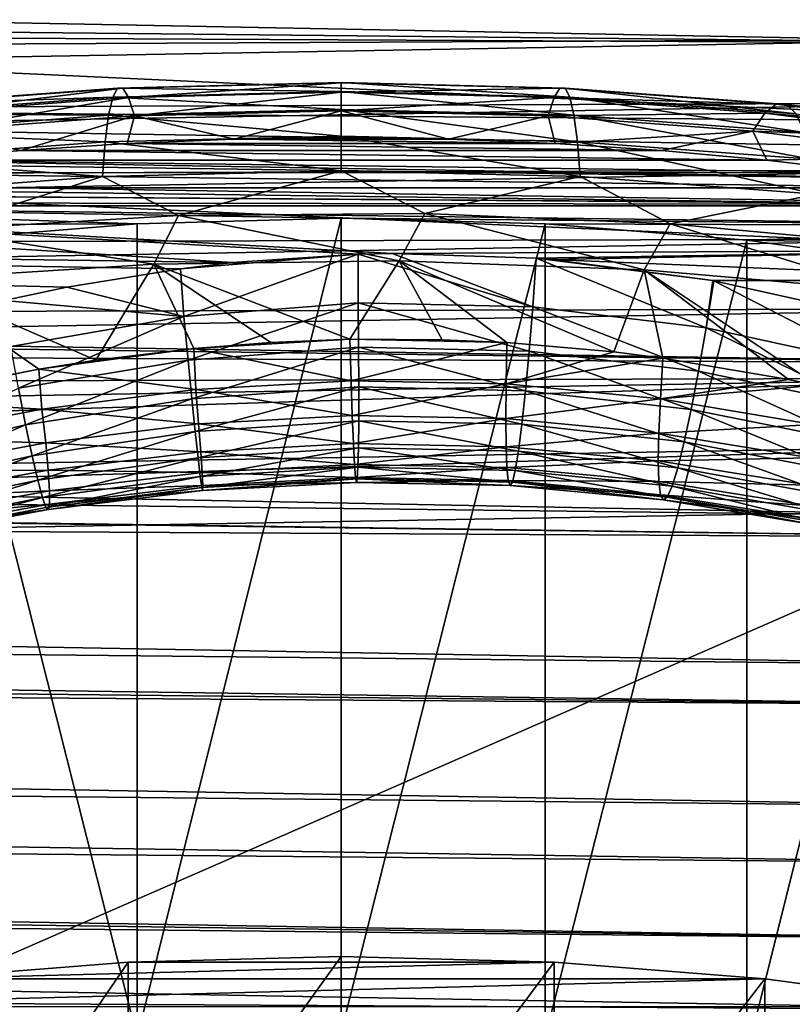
# Model space of a CAD drawing. Header units: metres. Extents: x -109 to 109, y -78 to 121.
# Tile 1026 of 1056: x 74.58 to 79.19, y -2.52 to 3.34. Entities that reach past the tile are written whole.
import ezdxf

# ---------------------------------------------------------------- set-up
doc = ezdxf.new("R2010")
doc.units = ezdxf.units.M
doc.layers.add('solid_508554_SW0001', color=7, linetype='CONTINUOUS')

msp = doc.modelspace()

# ---------------------------------------------------------------- linework, layer by layer
at = {"layer": 'solid_508554_SW0001'}
for points in [[(63.469975, 6.192746, -30.122536), (80.387276, 6.654893, -29.697725), (81.14859, -11.530108, -20.201883)], [(63.329746, 6.03775, -30.047371), (63.469975, 6.192746, -30.122536), (81.14859, -11.530108, -20.201883)], [(61.996216, 4.658984, -29.382126), (63.329746, 6.03775, -30.047371), (81.14859, -11.530108, -20.201883)], [(61.628754, 4.306551, -29.213125), (61.996216, 4.658984, -29.382126), (81.14859, -11.530108, -20.201883)], [(12.395479, 4.515645, 25.014395), (80.901741, 3.202991, 23.141869), (80.906685, 3.483892, 23.162571)], [(12.395479, 4.515645, 25.014395), (13.521557, 3.909743, 24.928942), (80.901741, 3.202991, 23.141869)], [(60.411095, 3.212779, -28.691673), (61.628754, 4.306551, -29.213125), (81.14859, -11.530108, -20.201883)], [(13.521557, 3.909743, 24.928942), (14.23641, 3.519704, 24.855671), (80.901741, 3.202991, 23.141869)], [(59.872551, 3.709154, 20.512436), (80.818001, 3.380686, 19.945433), (80.805305, 2.736398, 19.84819)], [(59.877983, 2.905218, 20.380991), (59.872551, 3.709154, 20.512436), (80.805305, 2.736398, 19.84819)], [(52.978943, 3.416286, -23.164627), (52.992603, 3.098136, -23.432571), (80.535995, 3.581352, -22.597916)], [(52.992603, 3.098136, -23.432571), (80.548859, 3.228998, -22.819775), (80.535995, 3.581352, -22.597916)], [(14.23641, 3.519704, 24.855671), (80.886078, 2.383846, 23.036097), (80.901741, 3.202991, 23.141869)], [(14.23641, 3.519704, 24.855671), (14.626831, 3.304792, 24.809086), (80.886078, 2.383846, 23.036097)], [(14.626831, 3.304792, 24.809086), (80.883171, 2.241869, 23.01078), (80.886078, 2.383846, 23.036097)], [(14.626831, 3.304792, 24.809086), (15.691284, 2.712717, 24.657368), (80.883171, 2.241869, 23.01078)], [(52.992603, 3.098136, -23.432571), (53.005444, 2.745932, -23.653902), (80.548859, 3.228998, -22.819775)], [(53.005444, 2.745932, -23.653902), (80.560661, 2.849273, -22.990683), (80.548859, 3.228998, -22.819775)], [(59.783779, 2.689857, -28.444147), (60.411095, 3.212779, -28.691673), (81.14859, -11.530108, -20.201883)], [(73.8452, 2.838516, 13.77251), (75.166176, 2.93649, 13.942206), (73.908005, 2.840128, 13.406959)], [(75.137634, 2.882375, 14.308039), (75.166176, 2.93649, 13.942206), (73.8452, 2.838516, 13.77251)], [(75.166176, 2.93649, 13.942206), (75.197731, 2.935784, 13.572639), (73.908005, 2.840128, 13.406959)], [(73.908005, 2.840128, 13.406959), (75.197731, 2.935784, 13.572639), (73.975441, 2.787106, 13.046103)], [(75.197731, 2.935784, 13.572639), (75.231613, 2.880274, 13.207474), (73.975441, 2.787106, 13.046103)], [(75.137634, 2.882375, 14.308039), (76.5, 2.915839, 14.366), (75.166176, 2.93649, 13.942206)], [(75.166176, 2.93649, 13.942206), (76.5, 2.969253, 13.998954), (75.197731, 2.935784, 13.572639)], [(76.5, 2.915839, 14.366), (76.5, 2.969253, 13.998954), (75.166176, 2.93649, 13.942206)], [(76.5, 2.969253, 13.998954), (76.5, 2.967772, 13.628045), (75.197731, 2.935784, 13.572639)], [(75.197731, 2.935784, 13.572639), (76.5, 2.967772, 13.628045), (75.231613, 2.880274, 13.207474)], [(76.5, 2.967772, 13.628045), (76.5, 2.911429, 13.261436), (75.231613, 2.880274, 13.207474)], [(76.5, 2.969253, 13.998954), (77.833824, 2.93649, 13.942206), (76.5, 2.967772, 13.628045)], [(77.862366, 2.882375, 14.308039), (77.833824, 2.93649, 13.942206), (76.5, 2.969253, 13.998954)], [(76.5, 2.915839, 14.366), (77.862366, 2.882375, 14.308039), (76.5, 2.969253, 13.998954)], [(76.5, 2.967772, 13.628045), (77.802269, 2.935784, 13.572639), (76.5, 2.911429, 13.261436)], [(77.833824, 2.93649, 13.942206), (77.802269, 2.935784, 13.572639), (76.5, 2.967772, 13.628045)], [(77.802269, 2.935784, 13.572639), (77.768387, 2.880274, 13.207474), (76.5, 2.911429, 13.261436)], [(77.802269, 2.935784, 13.572639), (79.091995, 2.840128, 13.406959), (77.768387, 2.880274, 13.207474)], [(77.833824, 2.93649, 13.942206), (79.1548, 2.838516, 13.77251), (77.802269, 2.935784, 13.572639)], [(79.1548, 2.838516, 13.77251), (79.091995, 2.840128, 13.406959), (77.802269, 2.935784, 13.572639)], [(79.211609, 2.782304, 14.134711), (79.1548, 2.838516, 13.77251), (77.833824, 2.93649, 13.942206)], [(77.862366, 2.882375, 14.308039), (79.211609, 2.782304, 14.134711), (77.833824, 2.93649, 13.942206)], [(59.877983, 2.905218, 20.380991), (76.600037, 1.946324, 19.732742), (75.849457, 1.896227, 19.731831)], [(59.881187, 2.123087, 20.156063), (59.877983, 2.905218, 20.380991), (75.849457, 1.896227, 19.731831)], [(59.877983, 2.905218, 20.380991), (76.804085, 1.950346, 19.729652), (76.600037, 1.946324, 19.732742)], [(59.877983, 2.905218, 20.380991), (80.787994, 1.972385, 19.649618), (76.804085, 1.950346, 19.729652)], [(59.877983, 2.905218, 20.380991), (80.801842, 2.574359, 19.813816), (80.787994, 1.972385, 19.649618)], [(59.877983, 2.905218, 20.380991), (80.805305, 2.736398, 19.84819), (80.801842, 2.574359, 19.813816)], [(73.788391, 2.782304, 14.134711), (75.137634, 2.882375, 14.308039), (73.8452, 2.838516, 13.77251)], [(75.112747, 2.774631, 14.662083), (75.137634, 2.882375, 14.308039), (73.788391, 2.782304, 14.134711)], [(73.975441, 2.787106, 13.046103), (75.231613, 2.880274, 13.207474), (74.046021, 2.680617, 12.697886)], [(75.231613, 2.880274, 13.207474), (75.267075, 2.77118, 12.854745), (74.046021, 2.680617, 12.697886)], [(75.112747, 2.774631, 14.662083), (76.5, 2.808707, 14.721104), (75.137634, 2.882375, 14.308039)], [(76.5, 2.808707, 14.721104), (76.5, 2.915839, 14.366), (75.137634, 2.882375, 14.308039)], [(75.231613, 2.880274, 13.207474), (76.5, 2.911429, 13.261436), (75.267075, 2.77118, 12.854745)], [(76.5, 2.911429, 13.261436), (76.5, 2.801465, 12.9072), (75.267075, 2.77118, 12.854745)], [(77.887253, 2.774631, 14.662083), (77.862366, 2.882375, 14.308039), (76.5, 2.915839, 14.366)], [(76.5, 2.808707, 14.721104), (77.887253, 2.774631, 14.662083), (76.5, 2.915839, 14.366)], [(76.5, 2.911429, 13.261436), (77.768387, 2.880274, 13.207474), (76.5, 2.801465, 12.9072)], [(77.768387, 2.880274, 13.207474), (77.732925, 2.77118, 12.854745), (76.5, 2.801465, 12.9072)], [(77.768387, 2.880274, 13.207474), (79.024559, 2.787106, 13.046103), (77.732925, 2.77118, 12.854745)], [(79.091995, 2.840128, 13.406959), (79.024559, 2.787106, 13.046103), (77.768387, 2.880274, 13.207474)], [(79.261154, 2.672732, 14.485589), (79.211609, 2.782304, 14.134711), (77.862366, 2.882375, 14.308039)], [(77.887253, 2.774631, 14.662083), (79.261154, 2.672732, 14.485589), (77.862366, 2.882375, 14.308039)], [(53.005444, 2.745932, -23.653902), (53.017223, 2.366451, -23.82436), (80.560661, 2.849273, -22.990683)], [(53.017223, 2.366451, -23.82436), (80.571167, 2.4495, -23.107344), (80.560661, 2.849273, -22.990683)], [(79.091995, 2.840128, 13.406959), (80.356758, 2.681724, 13.132595), (79.024559, 2.787106, 13.046103)], [(80.450218, 2.676274, 13.491499), (80.356758, 2.681724, 13.132595), (79.091995, 2.840128, 13.406959)], [(79.1548, 2.838516, 13.77251), (80.450218, 2.676274, 13.491499), (79.091995, 2.840128, 13.406959)], [(80.534737, 2.616591, 13.847687), (80.450218, 2.676274, 13.491499), (79.1548, 2.838516, 13.77251)], [(79.211609, 2.782304, 14.134711), (80.534737, 2.616591, 13.847687), (79.1548, 2.838516, 13.77251)], [(73.738846, 2.672732, 14.485589), (75.112747, 2.774631, 14.662083), (73.788391, 2.782304, 14.134711)], [(75.092049, 2.615629, 14.996547), (75.112747, 2.774631, 14.662083), (73.738846, 2.672732, 14.485589)], [(74.046021, 2.680617, 12.697886), (75.267075, 2.77118, 12.854745), (74.590149, 2.565332, 12.443286)], [(75.267075, 2.77118, 12.854745), (75.223755, 2.60704, 12.515525), (74.590149, 2.565332, 12.443286)], [(75.092049, 2.615629, 14.996547), (76.5, 2.650213, 15.056448), (75.112747, 2.774631, 14.662083)], [(76.5, 2.650213, 15.056448), (76.5, 2.808707, 14.721104), (75.112747, 2.774631, 14.662083)], [(75.267075, 2.77118, 12.854745), (75.86087, 2.632113, 12.558953), (75.223755, 2.60704, 12.515525)], [(75.267075, 2.77118, 12.854745), (76.5, 2.801465, 12.9072), (75.86087, 2.632113, 12.558953)], [(76.5, 2.801465, 12.9072), (76.499741, 2.640483, 12.573451), (75.86087, 2.632113, 12.558953)], [(76.5, 2.801465, 12.9072), (77.138611, 2.632127, 12.558977), (76.499741, 2.640483, 12.573451)], [(77.907951, 2.615629, 14.996547), (77.887253, 2.774631, 14.662083), (76.5, 2.808707, 14.721104)], [(76.5, 2.650213, 15.056448), (77.907951, 2.615629, 14.996547), (76.5, 2.808707, 14.721104)], [(76.5, 2.801465, 12.9072), (77.732925, 2.77118, 12.854745), (77.138611, 2.632127, 12.558977)], [(77.732925, 2.77118, 12.854745), (77.775726, 2.607067, 12.515573), (77.138611, 2.632127, 12.558977)], [(79.024559, 2.787106, 13.046103), (78.953979, 2.680617, 12.697886), (77.732925, 2.77118, 12.854745)], [(77.732925, 2.77118, 12.854745), (78.953979, 2.680617, 12.697886), (77.775726, 2.607067, 12.515573)], [(79.302353, 2.51221, 14.817419), (79.261154, 2.672732, 14.485589), (77.887253, 2.774631, 14.662083)], [(77.907951, 2.615629, 14.996547), (79.302353, 2.51221, 14.817419), (77.887253, 2.774631, 14.662083)], [(79.024559, 2.787106, 13.046103), (80.256416, 2.632824, 12.778877), (78.953979, 2.680617, 12.697886)], [(80.356758, 2.681724, 13.132595), (80.256416, 2.632824, 12.778877), (79.024559, 2.787106, 13.046103)], [(15.691284, 2.712717, 24.657368), (16.373482, 2.328319, 24.540005), (80.883171, 2.241869, 23.01078)], [(58.722435, 1.861496, -28.054703), (59.783779, 2.689857, -28.444147), (81.14859, -11.530108, -20.201883)], [(73.697647, 2.51221, 14.817419), (75.092049, 2.615629, 14.996547), (73.738846, 2.672732, 14.485589)], [(74.046021, 2.680617, 12.697886), (74.590149, 2.565332, 12.443286), (73.961777, 2.507105, 12.342434)], [(76.5, 2.443848, 15.364652), (76.5, 2.650213, 15.056448), (75.092049, 2.615629, 14.996547)], [(75.86087, 2.632113, 12.558953), (76.499741, 2.640483, 12.573451), (77.138611, 2.632127, 12.558977)], [(77.924004, 2.40887, 15.304068), (77.907951, 2.615629, 14.996547), (76.5, 2.650213, 15.056448)], [(76.5, 2.443848, 15.364652), (77.924004, 2.40887, 15.304068), (76.5, 2.650213, 15.056448)], [(78.953979, 2.680617, 12.697886), (78.40934, 2.565373, 12.443357), (77.775726, 2.607067, 12.515573)], [(78.953979, 2.680617, 12.697886), (79.037712, 2.50716, 12.342528), (78.40934, 2.565373, 12.443357)], [(78.953979, 2.680617, 12.697886), (80.151405, 2.530648, 12.438131), (79.037712, 2.50716, 12.342528)], [(80.256416, 2.632824, 12.778877), (80.151405, 2.530648, 12.438131), (78.953979, 2.680617, 12.697886)], [(75.075996, 2.40887, 15.304068), (75.092049, 2.615629, 14.996547), (73.697647, 2.51221, 14.817419)], [(74.590149, 2.565332, 12.443286), (75.223755, 2.60704, 12.515525), (78.40934, 2.565373, 12.443357)], [(75.075996, 2.40887, 15.304068), (76.5, 2.443848, 15.364652), (75.092049, 2.615629, 14.996547)], [(75.223755, 2.60704, 12.515525), (75.86087, 2.632113, 12.558953), (77.775726, 2.607067, 12.515573)], [(75.223755, 2.60704, 12.515525), (77.775726, 2.607067, 12.515573), (78.40934, 2.565373, 12.443357)], [(75.86087, 2.632113, 12.558953), (77.138611, 2.632127, 12.558977), (77.775726, 2.607067, 12.515573)], [(79.33429, 2.304272, 15.122898), (79.302353, 2.51221, 14.817419), (77.907951, 2.615629, 14.996547)], [(77.924004, 2.40887, 15.304068), (79.33429, 2.304272, 15.122898), (77.907951, 2.615629, 14.996547)], [(73.961777, 2.507105, 12.342434), (74.590149, 2.565332, 12.443286), (79.037712, 2.50716, 12.342528)], [(74.590149, 2.565332, 12.443286), (78.40934, 2.565373, 12.443357), (79.037712, 2.50716, 12.342528)], [(80.151405, 2.530648, 12.438131), (79.659119, 2.432588, 12.213367), (79.037712, 2.50716, 12.342528)], [(73.34037, 2.43252, 12.213248), (73.961777, 2.507105, 12.342434), (79.659119, 2.432588, 12.213367)], [(73.66571, 2.304272, 15.122898), (75.075996, 2.40887, 15.304068), (73.697647, 2.51221, 14.817419)], [(73.961777, 2.507105, 12.342434), (79.037712, 2.50716, 12.342528), (79.659119, 2.432588, 12.213367)], [(53.017223, 2.366451, -23.82436), (53.027718, 1.966998, -23.940666), (80.571167, 2.4495, -23.107344)], [(53.027718, 1.966998, -23.940666), (80.580185, 2.037385, -23.167511), (80.571167, 2.4495, -23.107344)], [(72.727646, 2.341783, 12.056087), (73.34037, 2.43252, 12.213248), (80.271851, 2.341864, 12.056228)], [(73.34037, 2.43252, 12.213248), (79.659119, 2.432588, 12.213367), (80.271851, 2.341864, 12.056228)], [(73.66571, 2.304272, 15.122898), (74.071785, 2.09277, 15.463328), (75.075996, 2.40887, 15.304068)], [(75.075996, 2.40887, 15.304068), (74.071785, 2.09277, 15.463328), (75.529671, 2.178059, 15.611053)], [(75.075996, 2.40887, 15.304068), (75.529671, 2.178059, 15.611053), (76.5, 2.443848, 15.364652)], [(76.5, 2.443848, 15.364652), (75.529671, 2.178059, 15.611053), (76.997307, 2.18993, 15.631614)], [(76.5, 2.443848, 15.364652), (76.997307, 2.18993, 15.631614), (77.924004, 2.40887, 15.304068)], [(77.924004, 2.40887, 15.304068), (76.997307, 2.18993, 15.631614), (78.459946, 2.128264, 15.524805)], [(77.924004, 2.40887, 15.304068), (78.459946, 2.128264, 15.524805), (79.33429, 2.304272, 15.122898)], [(16.373482, 2.328319, 24.540005), (80.862396, 1.29792, 22.78813), (80.883171, 2.241869, 23.01078)], [(16.373482, 2.328319, 24.540005), (16.694025, 2.146391, 24.47912), (80.862396, 1.29792, 22.78813)], [(72.125267, 2.235143, 11.871381), (72.727646, 2.341783, 12.056087), (80.874245, 2.235237, 11.871544)], [(72.727646, 2.341783, 12.056087), (80.271851, 2.341864, 12.056228), (80.874245, 2.235237, 11.871544)], [(79.33429, 2.304272, 15.122898), (78.459946, 2.128264, 15.524805), (79.902878, 1.993681, 15.2917)], [(75.283638, 2.127923, 11.685671), (71.534882, 2.112891, 11.659636), (72.125267, 2.235143, 11.871381)], [(72.125267, 2.235143, 11.871381), (80.874245, 2.235237, 11.871544), (81.464638, 2.112999, 11.659822)], [(76.5, 2.160898, 11.742785), (72.125267, 2.235143, 11.871381), (81.464638, 2.112999, 11.659822)], [(76.5, 2.160898, 11.742785), (75.283638, 2.127923, 11.685671), (72.125267, 2.235143, 11.871381)], [(75.529671, 2.178059, 15.611053), (74.071785, 2.09277, 15.463328), (75.382614, 1.888097, 15.834501)], [(75.529671, 2.178059, 15.611053), (75.382614, 1.888097, 15.834501), (76.845963, 1.907326, 15.867807)], [(76.997307, 2.18993, 15.631614), (75.529671, 2.178059, 15.611053), (76.845963, 1.907326, 15.867807)], [(76.997307, 2.18993, 15.631614), (76.845963, 1.907326, 15.867807), (78.306023, 1.853678, 15.774886)], [(78.459946, 2.128264, 15.524805), (76.997307, 2.18993, 15.631614), (78.306023, 1.853678, 15.774886)], [(16.694025, 2.146391, 24.47912), (17.637363, 1.606435, 24.277493), (80.862396, 1.29792, 22.78813)], [(59.881187, 2.123087, 20.156063), (74.863983, 1.749413, 19.699667), (74.490189, 1.671132, 19.677448)], [(59.881187, 2.123087, 20.156063), (75.540657, 1.859798, 19.725658), (74.863983, 1.749413, 19.699667)], [(59.881187, 2.123087, 20.156063), (75.849457, 1.896227, 19.731831), (75.540657, 1.859798, 19.725658)], [(75.283638, 2.127923, 11.685671), (74.081543, 2.029385, 11.514997), (71.534882, 2.112891, 11.659636)], [(75.2836, -2.721822, 14.485667), (74.081543, 2.029385, 11.514997), (75.283638, 2.127923, 11.685671)], [(75.2836, -2.721822, 14.485667), (75.283638, 2.127923, 11.685671), (76.5, 2.160898, 11.742785)], [(76.5, -2.688844, 14.542786), (75.2836, -2.721822, 14.485667), (76.5, 2.160898, 11.742785)], [(77.716362, 2.127923, 11.685671), (76.5, 2.160898, 11.742785), (81.464638, 2.112999, 11.659822)], [(76.5, -2.688844, 14.542786), (76.5, 2.160898, 11.742785), (77.716362, 2.127923, 11.685671)], [(77.7164, -2.721822, 14.485667), (76.5, -2.688844, 14.542786), (77.716362, 2.127923, 11.685671)], [(78.918457, 2.029385, 11.514997), (77.716362, 2.127923, 11.685671), (81.464638, 2.112999, 11.659822)], [(77.7164, -2.721822, 14.485667), (77.716362, 2.127923, 11.685671), (78.918457, 2.029385, 11.514997)], [(78.459946, 2.128264, 15.524805), (78.306023, 1.853678, 15.774886), (79.748322, 1.727663, 15.556622)], [(79.902878, 1.993681, 15.2917), (78.459946, 2.128264, 15.524805), (79.748322, 1.727663, 15.556622)], [(78.918457, 2.029385, 11.514997), (81.464638, 2.112999, 11.659822), (82.041435, 1.975483, 11.421637)], [(74.071785, 2.09277, 15.463328), (73.930031, 1.796162, 15.675265), (75.382614, 1.888097, 15.834501)], [(53.027718, 1.966998, -23.940666), (53.036716, 1.555258, -24.00058), (80.580185, 2.037385, -23.167511)], [(53.036716, 1.555258, -24.00058), (80.587532, 1.620877, -23.170023), (80.580185, 2.037385, -23.167511)], [(75.2836, -2.721822, 14.485667), (74.08149, -2.820364, 14.314987), (74.081543, 2.029385, 11.514997)], [(77.7164, -2.721822, 14.485667), (78.918457, 2.029385, 11.514997), (78.91851, -2.820364, 14.314987)], [(80.092194, 1.866439, 11.232767), (78.918457, 2.029385, 11.514997), (82.041435, 1.975483, 11.421637)], [(78.91851, -2.820364, 14.314987), (78.918457, 2.029385, 11.514997), (80.092194, 1.866439, 11.232767)], [(76.600037, 1.946324, 19.732742), (75.540657, 1.859798, 19.725658), (75.849457, 1.896227, 19.731831)], [(75.561905, 1.575805, 19.598679), (75.540657, 1.859798, 19.725658), (76.600037, 1.946324, 19.732742)], [(76.601555, 1.657512, 19.609043), (75.561905, 1.575805, 19.598679), (76.600037, 1.946324, 19.732742)], [(77.641701, 1.633855, 19.578577), (76.600037, 1.946324, 19.732742), (76.804085, 1.950346, 19.729652)], [(77.641701, 1.633855, 19.578577), (76.601555, 1.657512, 19.609043), (76.600037, 1.946324, 19.732742)], [(80.787994, 1.972385, 19.649618), (77.662872, 1.922084, 19.701391), (76.804085, 1.950346, 19.729652)], [(77.641701, 1.633855, 19.578577), (76.804085, 1.950346, 19.729652), (77.662872, 1.922084, 19.701391)], [(80.787994, 1.972385, 19.649618), (77.751732, 1.915029, 19.697062), (77.662872, 1.922084, 19.701391)], [(80.787994, 1.972385, 19.649618), (80.783463, 1.789411, 19.587856), (77.751732, 1.915029, 19.697062)], [(75.036652, 1.314492, 16.199425), (75.382614, 1.888097, 15.834501), (73.930031, 1.796162, 15.675265)], [(75.036652, 1.314492, 16.199425), (75.620201, 1.38478, 16.20672), (75.382614, 1.888097, 15.834501)], [(76.551437, 1.439533, 16.200203), (76.845963, 1.907326, 15.867807), (75.382614, 1.888097, 15.834501)], [(76.079544, 1.420852, 16.206102), (76.551437, 1.439533, 16.200203), (75.382614, 1.888097, 15.834501)], [(75.620201, 1.38478, 16.20672), (76.079544, 1.420852, 16.206102), (75.382614, 1.888097, 15.834501)], [(76.551437, 1.439533, 16.200203), (77.101028, 1.437117, 16.187103), (76.845963, 1.907326, 15.867807)], [(78.125175, 1.364015, 16.143995), (78.306023, 1.853678, 15.774886), (76.845963, 1.907326, 15.867807)], [(77.48671, 1.419988, 16.173815), (78.125175, 1.364015, 16.143995), (76.845963, 1.907326, 15.867807)], [(77.101028, 1.437117, 16.187103), (77.48671, 1.419988, 16.173815), (76.845963, 1.907326, 15.867807)], [(78.675484, 1.507824, 19.506334), (77.641701, 1.633855, 19.578577), (77.662872, 1.922084, 19.701391)], [(78.714653, 1.78985, 19.632481), (77.662872, 1.922084, 19.701391), (77.751732, 1.915029, 19.697062)], [(78.675484, 1.507824, 19.506334), (77.662872, 1.922084, 19.701391), (78.714653, 1.78985, 19.632481)], [(80.783463, 1.789411, 19.587856), (78.714653, 1.78985, 19.632481), (77.751732, 1.915029, 19.697062)], [(57.815121, 1.205033, -27.748676), (58.722435, 1.861496, -28.054703), (81.14859, -11.530108, -20.201883)], [(75.561905, 1.575805, 19.598679), (74.863983, 1.749413, 19.699667), (75.540657, 1.859798, 19.725658)], [(78.125175, 1.364015, 16.143995), (78.416733, 1.327151, 16.126953), (78.306023, 1.853678, 15.774886)], [(79.336494, 1.165685, 16.057583), (79.748322, 1.727663, 15.556622), (78.306023, 1.853678, 15.774886)], [(79.16671, 1.200522, 16.072317), (79.336494, 1.165685, 16.057583), (78.306023, 1.853678, 15.774886)], [(78.416733, 1.327151, 16.126953), (79.16671, 1.200522, 16.072317), (78.306023, 1.853678, 15.774886)], [(78.91851, -2.820364, 14.314987), (80.092194, 1.866439, 11.232767), (80.092232, -2.98331, 14.032755)], [(74.697403, 1.261589, 16.190567), (75.036652, 1.314492, 16.199425), (73.930031, 1.796162, 15.675265)], [(73.933746, 1.111962, 16.156525), (74.697403, 1.261589, 16.190567), (73.930031, 1.796162, 15.675265)], [(78.675484, 1.507824, 19.506334), (78.714653, 1.78985, 19.632481), (78.720528, 1.788816, 19.631983)], [(79.696083, 1.28567, 19.390429), (78.675484, 1.507824, 19.506334), (78.720528, 1.788816, 19.631983)], [(80.783463, 1.789411, 19.587856), (78.720528, 1.788816, 19.631983), (78.714653, 1.78985, 19.632481)], [(80.783463, 1.789411, 19.587856), (79.713661, 1.567033, 19.527222), (78.720528, 1.788816, 19.631983)], [(79.696083, 1.28567, 19.390429), (78.720528, 1.788816, 19.631983), (79.713661, 1.567033, 19.527222)], [(75.561905, 1.575805, 19.598679), (74.490189, 1.671132, 19.677448), (74.863983, 1.749413, 19.699667)], [(75.561905, 1.575805, 19.598679), (74.528824, 1.397226, 19.544167), (74.490189, 1.671132, 19.677448)], [(76.601555, 1.657512, 19.609043), (75.586906, 1.31577, 19.428946), (75.561905, 1.575805, 19.598679)], [(76.601555, 1.657512, 19.609043), (76.603386, 1.391654, 19.441599), (75.586906, 1.31577, 19.428946)], [(77.61956, 1.368815, 19.411629), (76.603386, 1.391654, 19.441599), (76.601555, 1.657512, 19.609043)], [(77.641701, 1.633855, 19.578577), (77.61956, 1.368815, 19.411629), (76.601555, 1.657512, 19.609043)], [(17.637363, 1.606435, 24.277493), (80.8396, 0.379728, 22.47596), (80.862396, 1.29792, 22.78813)], [(17.637363, 1.606435, 24.277493), (18.468493, 1.125068, 24.070175), (80.8396, 0.379728, 22.47596)], [(53.036716, 1.555258, -24.00058), (53.044052, 1.139156, -24.002949), (80.587532, 1.620877, -23.170023)], [(53.044052, 1.139156, -24.002949), (80.593071, 1.208006, -23.11483), (80.587532, 1.620877, -23.170023)], [(78.630394, 1.250076, 19.338133), (77.61956, 1.368815, 19.411629), (77.641701, 1.633855, 19.578577)], [(78.675484, 1.507824, 19.506334), (78.630394, 1.250076, 19.338133), (77.641701, 1.633855, 19.578577)], [(75.561905, 1.575805, 19.598679), (74.574776, 1.148979, 19.370827), (74.528824, 1.397226, 19.544167)], [(75.561905, 1.575805, 19.598679), (75.586906, 1.31577, 19.428946), (74.574776, 1.148979, 19.370827)], [(79.630669, 1.040932, 19.219553), (78.630394, 1.250076, 19.338133), (78.675484, 1.507824, 19.506334)], [(79.696083, 1.28567, 19.390429), (79.630669, 1.040932, 19.219553), (78.675484, 1.507824, 19.506334)], [(75.620201, 1.38478, 16.20672), (76.551437, 1.439533, 16.200203), (76.079544, 1.420852, 16.206102)], [(76.558044, 1.192842, 16.404196), (76.551437, 1.439533, 16.200203), (75.620201, 1.38478, 16.20672)], [(76.551437, 1.439533, 16.200203), (77.48671, 1.419988, 16.173815), (77.101028, 1.437117, 16.187103)], [(76.558044, 1.192842, 16.404196), (77.48671, 1.419988, 16.173815), (76.551437, 1.439533, 16.200203)], [(77.483086, 1.173788, 16.377695), (77.48671, 1.419988, 16.173815), (76.558044, 1.192842, 16.404196)], [(77.483086, 1.173788, 16.377695), (78.125175, 1.364015, 16.143995), (77.48671, 1.419988, 16.173815)], [(74.697403, 1.261589, 16.190567), (75.620201, 1.38478, 16.20672), (75.036652, 1.314492, 16.199425)], [(75.63369, 1.140768, 16.409231), (75.620201, 1.38478, 16.20672), (74.697403, 1.261589, 16.190567)], [(76.603386, 1.391654, 19.441599), (75.609665, 1.085182, 19.220705), (75.586906, 1.31577, 19.428946)], [(76.603386, 1.391654, 19.441599), (76.60408, 1.155289, 19.234591), (75.609665, 1.085182, 19.220705)], [(76.558044, 1.192842, 16.404196), (75.620201, 1.38478, 16.20672), (75.63369, 1.140768, 16.409231)], [(77.597488, 1.133254, 19.205147), (76.60408, 1.155289, 19.234591), (76.603386, 1.391654, 19.441599)], [(77.61956, 1.368815, 19.411629), (77.597488, 1.133254, 19.205147), (76.603386, 1.391654, 19.441599)], [(77.483086, 1.173788, 16.377695), (78.416733, 1.327151, 16.126953), (78.125175, 1.364015, 16.143995)], [(78.586502, 1.021722, 19.131521), (77.597488, 1.133254, 19.205147), (77.61956, 1.368815, 19.411629)], [(78.630394, 1.250076, 19.338133), (78.586502, 1.021722, 19.131521), (77.61956, 1.368815, 19.411629)], [(75.586906, 1.31577, 19.428946), (74.617615, 0.930049, 19.161018), (74.574776, 1.148979, 19.370827)], [(75.586906, 1.31577, 19.428946), (75.609665, 1.085182, 19.220705), (74.617615, 0.930049, 19.161018)], [(78.403358, 1.085195, 16.329466), (78.416733, 1.327151, 16.126953), (77.483086, 1.173788, 16.377695)], [(78.403358, 1.085195, 16.329466), (79.16671, 1.200522, 16.072317), (78.416733, 1.327151, 16.126953)], [(73.777916, 1.076541, 16.146896), (74.697403, 1.261589, 16.190567), (73.933746, 1.111962, 16.156525)], [(74.715431, 1.023167, 16.390167), (74.697403, 1.261589, 16.190567), (73.777916, 1.076541, 16.146896)], [(75.63369, 1.140768, 16.409231), (74.697403, 1.261589, 16.190567), (74.715431, 1.023167, 16.390167)], [(79.567413, 0.825432, 19.01235), (78.586502, 1.021722, 19.131521), (78.630394, 1.250076, 19.338133)], [(79.630669, 1.040932, 19.219553), (79.567413, 0.825432, 19.01235), (78.630394, 1.250076, 19.338133)], [(53.044052, 1.139156, -24.002949), (53.049583, 0.7267, -23.947729), (80.593071, 1.208006, -23.11483)], [(53.049583, 0.7267, -23.947729), (53.053204, 0.325826, -23.835981), (80.593071, 1.208006, -23.11483)], [(53.053204, 0.325826, -23.835981), (80.596695, 0.806733, -23.002998), (80.593071, 1.208006, -23.11483)], [(56.940334, 0.613612, -27.475229), (57.815121, 1.205033, -27.748676), (81.14859, -11.530108, -20.201883)], [(76.565346, 0.985469, 16.640133), (76.558044, 1.192842, 16.404196), (75.63369, 1.140768, 16.409231)], [(77.483086, 1.173788, 16.377695), (76.558044, 1.192842, 16.404196), (76.565346, 0.985469, 16.640133)], [(77.480911, 0.966675, 16.613771), (77.483086, 1.173788, 16.377695), (76.565346, 0.985469, 16.640133)], [(78.403358, 1.085195, 16.329466), (77.483086, 1.173788, 16.377695), (77.480911, 0.966675, 16.613771)], [(78.403358, 1.085195, 16.329466), (79.336494, 1.165685, 16.057583), (79.16671, 1.200522, 16.072317)], [(18.468493, 1.125068, 24.070175), (80.836388, 0.258492, 22.427221), (80.8396, 0.379728, 22.47596)], [(18.468493, 1.125068, 24.070175), (18.525846, 1.091662, 24.054783), (80.836388, 0.258492, 22.427221)], [(74.574776, 1.148979, 19.370827), (74.617615, 0.930049, 19.161018), (73.631973, 0.699823, 19.051941)], [(75.649597, 0.935814, 16.643322), (75.63369, 1.140768, 16.409231), (74.715431, 1.023167, 16.390167)], [(76.60408, 1.155289, 19.234591), (75.629639, 0.889635, 18.979012), (75.609665, 1.085182, 19.220705)], [(76.60408, 1.155289, 19.234591), (76.603622, 0.95425, 18.993126), (75.629639, 0.889635, 18.979012)], [(76.565346, 0.985469, 16.640133), (75.63369, 1.140768, 16.409231), (75.649597, 0.935814, 16.643322)], [(77.576019, 0.932979, 18.964224), (76.603622, 0.95425, 18.993126), (76.60408, 1.155289, 19.234591)], [(77.597488, 1.133254, 19.205147), (77.576019, 0.932979, 18.964224), (76.60408, 1.155289, 19.234591)], [(78.544884, 0.828286, 18.891499), (77.576019, 0.932979, 18.964224), (77.597488, 1.133254, 19.205147)], [(78.586502, 1.021722, 19.131521), (78.544884, 0.828286, 18.891499), (77.597488, 1.133254, 19.205147)], [(79.314011, 0.931564, 16.256927), (79.336494, 1.165685, 16.057583), (78.403358, 1.085195, 16.329466)], [(18.525846, 1.091662, 24.054783), (19.365168, 0.600049, 23.812435), (80.836388, 0.258492, 22.427221)], [(74.715431, 1.023167, 16.390167), (73.777916, 1.076541, 16.146896), (73.807388, 0.848656, 16.341917)], [(75.609665, 1.085182, 19.220705), (74.656326, 0.745566, 18.919661), (74.617615, 0.930049, 19.161018)], [(75.609665, 1.085182, 19.220705), (75.629639, 0.889635, 18.979012), (74.656326, 0.745566, 18.919661)], [(78.392754, 0.881012, 16.563904), (78.403358, 1.085195, 16.329466), (77.480911, 0.966675, 16.613771)], [(79.314011, 0.931564, 16.256927), (78.403358, 1.085195, 16.329466), (78.392754, 0.881012, 16.563904)], [(74.73748, 0.822825, 16.620747), (74.715431, 1.023167, 16.390167), (73.807388, 0.848656, 16.341917)], [(75.649597, 0.935814, 16.643322), (74.715431, 1.023167, 16.390167), (74.73748, 0.822825, 16.620747)], [(79.507805, 0.644201, 18.773657), (78.544884, 0.828286, 18.891499), (78.586502, 1.021722, 19.131521)], [(79.567413, 0.825432, 19.01235), (79.507805, 0.644201, 18.773657), (78.586502, 1.021722, 19.131521)], [(76.603622, 0.95425, 18.993126), (75.646339, 0.733874, 18.709726), (75.629639, 0.889635, 18.979012)], [(76.603622, 0.95425, 18.993126), (76.60202, 0.7935, 18.723166), (75.646339, 0.733874, 18.709726)], [(76.572456, 0.817615, 16.905645), (76.565346, 0.985469, 16.640133), (75.649597, 0.935814, 16.643322)], [(77.480911, 0.966675, 16.613771), (76.565346, 0.985469, 16.640133), (76.572456, 0.817615, 16.905645)], [(77.482231, 0.798956, 16.879297), (77.480911, 0.966675, 16.613771), (76.572456, 0.817615, 16.905645)], [(77.555687, 0.772929, 18.694798), (76.60202, 0.7935, 18.723166), (76.603622, 0.95425, 18.993126)], [(77.576019, 0.932979, 18.964224), (77.555687, 0.772929, 18.694798), (76.603622, 0.95425, 18.993126)], [(78.392754, 0.881012, 16.563904), (77.480911, 0.966675, 16.613771), (77.482231, 0.798956, 16.879297)], [(74.617615, 0.930049, 19.161018), (73.686935, 0.530843, 18.811708), (73.631973, 0.699823, 19.051941)], [(74.617615, 0.930049, 19.161018), (74.656326, 0.745566, 18.919661), (73.686935, 0.530843, 18.811708)], [(75.629639, 0.889635, 18.979012), (74.690018, 0.599858, 18.652412), (74.656326, 0.745566, 18.919661)], [(75.629639, 0.889635, 18.979012), (75.646339, 0.733874, 18.709726), (74.690018, 0.599858, 18.652412)], [(75.661751, 0.769526, 16.906494), (75.649597, 0.935814, 16.643322), (74.73748, 0.822825, 16.620747)], [(76.572456, 0.817615, 16.905645), (75.649597, 0.935814, 16.643322), (75.661751, 0.769526, 16.906494)], [(78.389099, 0.71515, 16.827044), (78.392754, 0.881012, 16.563904), (77.482231, 0.798956, 16.879297)], [(78.506546, 0.674448, 18.623869), (77.555687, 0.772929, 18.694798), (77.576019, 0.932979, 18.964224)], [(78.544884, 0.828286, 18.891499), (78.506546, 0.674448, 18.623869), (77.576019, 0.932979, 18.964224)], [(79.2976, 0.732241, 16.487934), (78.392754, 0.881012, 16.563904), (78.389099, 0.71515, 16.827044)], [(79.2976, 0.732241, 16.487934), (79.314011, 0.931564, 16.256927), (78.392754, 0.881012, 16.563904)], [(74.73748, 0.822825, 16.620747), (73.807388, 0.848656, 16.341917), (73.832207, 0.654103, 16.567331)], [(74.752609, 0.659445, 16.879337), (74.73748, 0.822825, 16.620747), (73.832207, 0.654103, 16.567331)], [(75.661751, 0.769526, 16.906494), (74.73748, 0.822825, 16.620747), (74.752609, 0.659445, 16.879337)], [(79.453232, 0.501469, 18.509047), (78.506546, 0.674448, 18.623869), (78.544884, 0.828286, 18.891499)], [(79.507805, 0.644201, 18.773657), (79.453232, 0.501469, 18.509047), (78.544884, 0.828286, 18.891499)], [(53.053204, 0.325826, -23.835981), (53.05484, -0.055749, -23.669857), (80.596695, 0.806733, -23.002998)], [(80.596695, 0.806733, -23.002998), (53.05484, -0.055749, -23.669857), (80.598335, 0.425171, -22.83688)], [(75.669853, 0.645937, 17.19236), (75.661751, 0.769526, 16.906494), (74.752609, 0.659445, 16.879337)], [(76.60202, 0.7935, 18.723166), (75.659363, 0.621678, 18.419384), (75.646339, 0.733874, 18.709726)], [(76.60202, 0.7935, 18.723166), (76.599319, 0.677006, 18.431372), (75.659363, 0.621678, 18.419384)], [(76.579193, 0.693421, 17.194181), (76.572456, 0.817615, 16.905645), (75.661751, 0.769526, 16.906494)], [(76.579193, 0.693421, 17.194181), (75.661751, 0.769526, 16.906494), (75.669853, 0.645937, 17.19236)], [(77.482231, 0.798956, 16.879297), (76.572456, 0.817615, 16.905645), (76.579193, 0.693421, 17.194181)], [(77.486992, 0.674766, 17.167725), (77.482231, 0.798956, 16.879297), (76.579193, 0.693421, 17.194181)], [(77.536995, 0.65705, 18.403513), (76.599319, 0.677006, 18.431372), (76.60202, 0.7935, 18.723166)], [(77.555687, 0.772929, 18.694798), (77.536995, 0.65705, 18.403513), (76.60202, 0.7935, 18.723166)], [(78.389099, 0.71515, 16.827044), (77.482231, 0.798956, 16.879297), (77.486992, 0.674766, 17.167725)], [(78.472404, 0.563928, 18.335108), (77.536995, 0.65705, 18.403513), (77.555687, 0.772929, 18.694798)], [(78.506546, 0.674448, 18.623869), (78.472404, 0.563928, 18.335108), (77.555687, 0.772929, 18.694798)], [(74.656326, 0.745566, 18.919661), (73.735619, 0.399244, 18.547897), (73.686935, 0.530843, 18.811708)], [(74.656326, 0.745566, 18.919661), (74.690018, 0.599858, 18.652412), (73.735619, 0.399244, 18.547897)], [(75.646339, 0.733874, 18.709726), (74.71788, 0.496341, 18.365541), (74.690018, 0.599858, 18.652412)], [(75.646339, 0.733874, 18.709726), (75.659363, 0.621678, 18.419384), (74.71788, 0.496341, 18.365541)], [(78.392494, 0.591623, 17.112518), (78.389099, 0.71515, 16.827044), (77.486992, 0.674766, 17.167725)], [(79.291122, 0.569362, 16.746374), (79.2976, 0.732241, 16.487934), (78.389099, 0.71515, 16.827044)], [(79.291122, 0.569362, 16.746374), (78.389099, 0.71515, 16.827044), (78.392494, 0.591623, 17.112518)], [(74.752609, 0.659445, 16.879337), (73.832207, 0.654103, 16.567331), (73.847504, 0.49418, 16.819258)], [(74.760445, 0.536859, 17.159878), (74.752609, 0.659445, 16.879337), (73.847504, 0.49418, 16.819258)], [(75.669853, 0.645937, 17.19236), (74.752609, 0.659445, 16.879337), (74.760445, 0.536859, 17.159878)], [(75.673706, 0.568048, 17.493982), (75.669853, 0.645937, 17.19236), (74.760445, 0.536859, 17.159878)], [(76.599319, 0.677006, 18.431372), (75.668396, 0.555769, 18.11503), (75.659363, 0.621678, 18.419384)], [(76.599319, 0.677006, 18.431372), (76.595581, 0.607644, 18.124945), (75.668396, 0.555769, 18.11503)], [(76.585396, 0.615954, 17.498621), (76.579193, 0.693421, 17.194181), (75.669853, 0.645937, 17.19236)], [(76.585396, 0.615954, 17.498621), (75.669853, 0.645937, 17.19236), (75.673706, 0.568048, 17.493982)], [(77.486992, 0.674766, 17.167725), (76.579193, 0.693421, 17.194181), (76.585396, 0.615954, 17.498621)], [(77.495087, 0.597167, 17.471945), (77.486992, 0.674766, 17.167725), (76.585396, 0.615954, 17.498621)], [(77.520401, 0.588198, 18.097551), (76.595581, 0.607644, 18.124945), (76.599319, 0.677006, 18.431372)], [(77.536995, 0.65705, 18.403513), (77.520401, 0.588198, 18.097551), (76.599319, 0.677006, 18.431372)], [(78.392494, 0.591623, 17.112518), (77.486992, 0.674766, 17.167725), (77.495087, 0.597167, 17.471945)], [(78.443298, 0.499401, 18.0322), (77.520401, 0.588198, 18.097551), (77.536995, 0.65705, 18.403513)], [(78.472404, 0.563928, 18.335108), (78.443298, 0.499401, 18.0322), (77.536995, 0.65705, 18.403513)], [(79.404961, 0.400566, 18.224695), (78.472404, 0.563928, 18.335108), (78.506546, 0.674448, 18.623869)], [(79.453232, 0.501469, 18.509047), (79.404961, 0.400566, 18.224695), (78.506546, 0.674448, 18.623869)], [(19.365168, 0.600049, 23.812435), (80.814987, -0.504348, 22.077095), (80.836388, 0.258492, 22.427221)], [(19.365168, 0.600049, 23.812435), (20.160786, 0.129449, 23.551237), (80.814987, -0.504348, 22.077095)], [(55.729958, -0.142934, -27.129026), (56.940334, 0.613612, -27.475229), (81.14859, -11.530108, -20.201883)], [(74.690018, 0.599858, 18.652412), (73.776932, 0.307962, 18.266396), (73.735619, 0.399244, 18.547897)], [(74.690018, 0.599858, 18.652412), (74.71788, 0.496341, 18.365541), (73.776932, 0.307962, 18.266396)], [(75.659363, 0.621678, 18.419384), (74.739281, 0.437441, 18.065771), (74.71788, 0.496341, 18.365541)], [(75.659363, 0.621678, 18.419384), (75.668396, 0.555769, 18.11503), (74.739281, 0.437441, 18.065771)], [(76.595581, 0.607644, 18.124945), (75.673218, 0.537746, 17.804049), (75.668396, 0.555769, 18.11503)], [(76.595581, 0.607644, 18.124945), (76.590904, 0.587124, 17.811449), (75.673218, 0.537746, 17.804049)], [(76.590904, 0.587124, 17.811449), (75.673706, 0.568048, 17.493982), (75.673218, 0.537746, 17.804049)], [(76.590904, 0.587124, 17.811449), (76.585396, 0.615954, 17.498621), (75.673706, 0.568048, 17.493982)], [(77.495087, 0.597167, 17.471945), (76.585396, 0.615954, 17.498621), (76.590904, 0.587124, 17.811449)], [(77.506317, 0.568072, 17.784454), (76.590904, 0.587124, 17.811449), (76.595581, 0.607644, 18.124945)], [(77.506317, 0.568072, 17.784454), (77.495087, 0.597167, 17.471945), (76.590904, 0.587124, 17.811449)], [(77.520401, 0.588198, 18.097551), (77.506317, 0.568072, 17.784454), (76.595581, 0.607644, 18.124945)], [(78.402855, 0.513418, 17.41342), (77.495087, 0.597167, 17.471945), (77.506317, 0.568072, 17.784454)], [(78.402855, 0.513418, 17.41342), (78.392494, 0.591623, 17.112518), (77.495087, 0.597167, 17.471945)], [(78.41993, 0.482427, 17.722473), (77.506317, 0.568072, 17.784454), (77.520401, 0.588198, 18.097551)], [(78.443298, 0.499401, 18.0322), (78.41993, 0.482427, 17.722473), (77.520401, 0.588198, 18.097551)], [(79.294739, 0.446729, 17.026213), (78.392494, 0.591623, 17.112518), (78.402855, 0.513418, 17.41342)], [(79.294739, 0.446729, 17.026213), (79.291122, 0.569362, 16.746374), (78.392494, 0.591623, 17.112518)], [(74.760445, 0.536859, 17.159878), (73.847504, 0.49418, 16.819258), (73.852943, 0.372455, 17.092077)], [(74.760811, 0.457941, 17.455788), (74.760445, 0.536859, 17.159878), (73.852943, 0.372455, 17.092077)], [(75.668396, 0.555769, 18.11503), (74.7537, 0.424541, 17.76013), (74.739281, 0.437441, 18.065771)], [(75.668396, 0.555769, 18.11503), (75.673218, 0.537746, 17.804049), (74.7537, 0.424541, 17.76013)], [(75.673218, 0.537746, 17.804049), (74.760811, 0.457941, 17.455788), (74.7537, 0.424541, 17.76013)], [(75.673706, 0.568048, 17.493982), (74.760445, 0.536859, 17.159878), (74.760811, 0.457941, 17.455788)], [(75.673218, 0.537746, 17.804049), (75.673706, 0.568048, 17.493982), (74.760811, 0.457941, 17.455788)], [(78.41993, 0.482427, 17.722473), (78.402855, 0.513418, 17.41342), (77.506317, 0.568072, 17.784454)], [(79.36412, 0.343849, 17.927237), (78.443298, 0.499401, 18.0322), (78.472404, 0.563928, 18.335108)], [(79.404961, 0.400566, 18.224695), (79.36412, 0.343849, 17.927237), (78.472404, 0.563928, 18.335108)], [(74.71788, 0.496341, 18.365541), (73.809952, 0.259035, 17.973486), (73.776932, 0.307962, 18.266396)], [(74.71788, 0.496341, 18.365541), (74.739281, 0.437441, 18.065771), (73.809952, 0.259035, 17.973486)], [(79.308357, 0.367203, 17.320919), (78.402855, 0.513418, 17.41342), (78.41993, 0.482427, 17.722473)], [(79.308357, 0.367203, 17.320919), (79.294739, 0.446729, 17.026213), (78.402855, 0.513418, 17.41342)], [(79.331673, 0.332641, 17.623615), (78.41993, 0.482427, 17.722473), (78.443298, 0.499401, 18.0322)], [(79.331673, 0.332641, 17.623615), (79.308357, 0.367203, 17.320919), (78.41993, 0.482427, 17.722473)], [(79.36412, 0.343849, 17.927237), (79.331673, 0.332641, 17.623615), (78.443298, 0.499401, 18.0322)], [(80.598335, 0.425171, -22.83688), (53.05484, -0.055749, -23.669857), (62.333652, -7.556811, -19.40036)], [(80.758621, -3.403568, -20.837589), (80.598335, 0.425171, -22.83688), (62.333652, -7.556811, -19.40036)], [(74.739281, 0.437441, 18.065771), (73.833954, 0.253555, 17.675705), (73.809952, 0.259035, 17.973486)], [(74.739281, 0.437441, 18.065771), (74.7537, 0.424541, 17.76013), (73.833954, 0.253555, 17.675705)], [(74.7537, 0.424541, 17.76013), (73.848389, 0.291645, 17.3797), (73.833954, 0.253555, 17.675705)], [(74.760811, 0.457941, 17.455788), (73.852943, 0.372455, 17.092077), (73.848389, 0.291645, 17.3797)], [(74.7537, 0.424541, 17.76013), (74.760811, 0.457941, 17.455788), (73.848389, 0.291645, 17.3797)], [(20.160786, 0.129449, 23.551237), (80.807899, -0.741484, 21.95208), (80.814987, -0.504348, 22.077095)], [(20.160786, 0.129449, 23.551237), (20.537638, -0.094845, 23.415989), (80.807899, -0.741484, 21.95208)], [(20.537638, -0.094845, 23.415989), (20.913836, -0.319681, 23.273031), (80.807899, -0.741484, 21.95208)], [(55.071178, -0.526591, -26.955231), (55.729958, -0.142934, -27.129026), (81.14859, -11.530108, -20.201883)], [(20.913836, -0.319681, 23.273031), (80.788795, -1.346013, 21.595257), (80.807899, -0.741484, 21.95208)], [(20.913836, -0.319681, 23.273031), (21.624548, -0.746503, 22.98), (80.788795, -1.346013, 21.595257)], [(53.52663, -1.3544, -26.585077), (55.071178, -0.526591, -26.955231), (81.14859, -11.530108, -20.201883)], [(21.624548, -0.746503, 22.98), (80.777435, -1.683374, 21.37031), (80.788795, -1.346013, 21.595257)], [(21.624548, -0.746503, 22.98), (22.293085, -1.15027, 22.674442), (80.777435, -1.683374, 21.37031)], [(22.293085, -1.15027, 22.674442), (80.761269, -2.137419, 21.034967), (80.777435, -1.683374, 21.37031)], [(22.293085, -1.15027, 22.674442), (22.579391, -1.323777, 22.533909), (80.761269, -2.137419, 21.034967)], [(22.579391, -1.323777, 22.533909), (22.919664, -1.530367, 22.35878), (80.761269, -2.137419, 21.034967)], [(53.110744, -1.560997, -26.493895), (53.52663, -1.3544, -26.585077), (81.14859, -11.530108, -20.201883)], [(22.919664, -1.530367, 22.35878), (80.745361, -2.555794, 20.688955), (80.761269, -2.137419, 21.034967)], [(22.919664, -1.530367, 22.35878), (24.056143, -2.221804, 21.703217), (80.745361, -2.555794, 20.688955)], [(51.244095, -2.409353, -26.125713), (53.110744, -1.560997, -26.493895), (81.14859, -11.530108, -20.201883)], [(24.056143, -2.221804, 21.703217), (80.732651, -2.871363, 20.401348), (80.745361, -2.555794, 20.688955)], [(24.056143, -2.221804, 21.703217), (80.712067, -3.348359, 19.916126), (80.732651, -2.871363, 20.401348)], [(24.056143, -2.221804, 21.703217), (24.634529, -2.573519, 21.321756), (80.712067, -3.348359, 19.916126)], [(73.97377, -2.371609, 15.092253), (79.02623, -2.371609, 15.092253), (77.770103, -2.272128, 15.264559)], [(75.229897, -2.272128, 15.264559), (73.97377, -2.371609, 15.092253), (77.770103, -2.272128, 15.264559)], [(73.97377, -4.10366, 16.092253), (73.97377, -2.371609, 15.092253), (75.229897, -2.272128, 15.264559)], [(75.229897, -4.004179, 16.264559), (73.97377, -4.10366, 16.092253), (75.229897, -2.272128, 15.264559)], [(75.229897, -2.272128, 15.264559), (77.770103, -2.272128, 15.264559), (76.5, -2.238844, 15.322208)], [(75.229897, -4.004179, 16.264559), (75.229897, -2.272128, 15.264559), (76.5, -2.238844, 15.322208)], [(76.5, -3.970895, 16.322208), (75.229897, -4.004179, 16.264559), (76.5, -2.238844, 15.322208)], [(76.5, -3.970895, 16.322208), (76.5, -2.238844, 15.322208), (77.770103, -2.272128, 15.264559)], [(77.770103, -4.004179, 16.264559), (76.5, -3.970895, 16.322208), (77.770103, -2.272128, 15.264559)], [(77.770103, -4.004179, 16.264559), (77.770103, -2.272128, 15.264559), (79.02623, -2.371609, 15.092253)], [(72.745361, -2.53619, 14.80719), (80.254639, -2.53619, 14.80719), (79.02623, -2.371609, 15.092253)], [(73.97377, -2.371609, 15.092253), (72.745361, -2.53619, 14.80719), (79.02623, -2.371609, 15.092253)], [(77.770103, -4.004179, 16.264559), (79.02623, -2.371609, 15.092253), (79.02623, -4.10366, 16.092253)], [(79.02623, -4.10366, 16.092253), (79.02623, -2.371609, 15.092253), (80.254639, -2.53619, 14.80719)], [(51.088249, -2.474628, -26.097864), (51.244095, -2.409353, -26.125713), (81.14859, -11.530108, -20.201883)], [(49.041775, -3.246512, -25.776564), (51.088249, -2.474628, -26.097864), (81.14859, -11.530108, -20.201883)]]:
    msp.add_3dface(points, dxfattribs=at)

doc.saveas('drawing.dxf')
